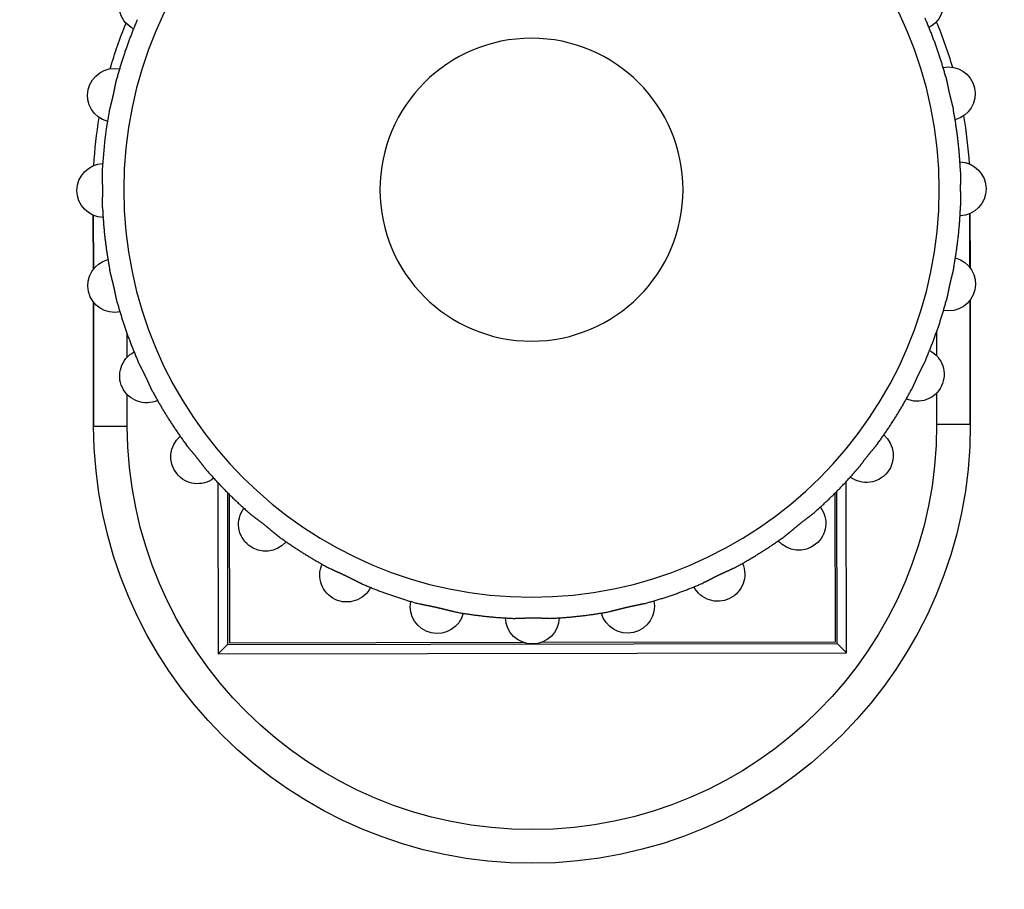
# Model space of a CAD drawing. Header units: millimetres. Extents: x 40090 to 187415, y -53271 to 40260.
# Tile 331 of 406: x 143168 to 143198, y 14458 to 14484. Entities that reach past the tile are written whole.
import ezdxf

# ---------------------------------------------------------------- set-up
doc = ezdxf.new("R2010")
doc.units = ezdxf.units.MM
doc.layers.add('AVM_projektor', color=6, linetype='Continuous')
doc.layers.add('AVM_sp_230VAC', color=170, linetype='Continuous')
doc.styles.add('AVM', font='arial.ttf')
doc.dimstyles.new('AVM-1_50', dxfattribs={"dimscale": 40, "dimtxt": 2.5, "dimasz": 2.5, "dimexe": 1.25, "dimexo": 0.625, "dimtad": 1, "dimdec": 0, "dimrnd": 1, "dimtxsty": 'AVM', "dimcen": 2.5, "dimclrd": 256, "dimclre": 256, "dimclrt": 256, "dimadec": 0, "dimazin": 0, "dimtfac": 1, "dimtdec": 0, "dimtmove": 0, "dimatfit": 3, "dimfxl": 0, "dimarcsym": 0})

# ---------------------------------------------------------------- blocks, each defined once
blk = doc.blocks.new('PT-FW430-bottom')
for p, q in [((-189.158, 77.484), (-190.766, 77.484)), ((-190.766, 77.484), (-189.159, 77.484)), ((-184.5, 77.484), (-188.193, 77.484)), ((-188.192, 77.484), (-184.5, 77.484)), ((-184.5, 77.484), (-184.5, 76.484)), ((-184.5, 77.484), (-184.5, 77.484)), ((-186.545, 76.484), (-187.243, 76.484)), ((-184.5, 76.484), (-185.434, 76.484)), ((-182.81, 73.796), (-177.721, 73.796)), ((-177.721, 73.796), (-178, 73.517)), ((-177.721, 73.796), (-177.721, 55.137)), ((-182.52, 73.517), (-178, 73.517)), ((-182.469, 73.467), (-178.05, 73.467)), ((-178.05, 73.467), (-178.05, 64.744)), ((-178, 73.517), (-178, 55.417)), ((-178.05, 64.194), (-178.05, 55.467)), ((-178, 55.417), (-182.52, 55.417)), ((-178.05, 55.467), (-182.469, 55.467)), ((-177.721, 55.137), (-178, 55.417)), ((-177.721, 55.137), (-182.81, 55.137)), ((-187.243, 52.449), (-186.542, 52.449)), ((-185.437, 52.449), (-184.5, 52.449)), ((-184.5, 51.45), (-184.5, 52.449)), ((-189.156, 51.45), (-190.768, 51.45)), ((-190.768, 51.449), (-189.155, 51.449)), ((-188.193, 51.449), (-184.5, 51.449)), ((-184.5, 51.45), (-188.192, 51.45)), ((-184.5, 51.449), (-184.5, 51.45))]:
    blk.add_line(p, q)
for radius in [12.109, 4.5]:
    blk.add_circle((-191.5, 64.467), radius)
for centre, radius, start, end in [((-191.5, 77.167), 0.8, 1.7837, 178.2163), ((-194.326, 76.848), 0.8, 14.6409, 191.0734), ((-188.674, 76.848), 0.8, 348.9266, 165.3591), ((-191.5, 64.467), 12.75, 92.2628, 100.5945), ((-191.5, 64.467), 13.017, 93.2763, 99.593), ((-191.5, 64.467), 13.017, 93.2766, 99.5906), ((-184.5, 64.467), 13.017, 270, 90), ((-184.5, 64.467), 13.017, 270, 90), ((-191.5, 64.467), 13.017, 106.1353, 112.4438), ((-191.5, 64.467), 13.017, 106.132, 112.4412), ((-197.01, 75.909), 0.8, 27.498, 203.9306), ((-185.99, 75.909), 0.8, 336.0694, 152.502), ((-184.5, 64.467), 12.017, 270, 90), ((-183.582, 74.396), 0.8, 323.2123, 139.6448), ((-181.571, 72.385), 0.8, 310.3552, 126.7877), ((-180.058, 69.977), 0.8, 297.498, 113.9306), ((-179.118, 67.293), 0.8, 284.6409, 101.0734), ((-178.8, 64.467), 0.8, 271.7837, 88.2163), ((-179.118, 61.641), 0.8, 258.9266, 75.3591), ((-180.058, 58.956), 0.8, 246.0694, 62.502), ((-181.571, 56.548), 0.8, 233.2123, 49.6448), ((-183.582, 54.538), 0.8, 220.3552, 36.7877), ((-197.01, 53.024), 0.8, 156.0694, 332.502), ((-185.99, 53.024), 0.8, 207.498, 23.9306), ((-191.5, 64.467), 13.017, 247.5562, 253.8675), ((-191.5, 64.467), 13.017, 247.5588, 253.8701), ((-194.326, 52.085), 0.8, 168.9266, 345.3591), ((-188.674, 52.085), 0.8, 194.6409, 11.0734), ((-191.5, 64.467), 13.017, 260.4152, 266.7271), ((-191.5, 64.467), 13.017, 260.415, 266.7262), ((-191.5, 51.767), 0.8, 181.7837, 358.2163)]:
    blk.add_arc(centre, radius, start, end)
for points, start_tangent, end_tangent in [([(-190.997, 77.207), (-191.01, 77.207), (-191.023, 77.208), (-191.037, 77.208), (-191.051, 77.208), (-191.064, 77.208), (-191.079, 77.208), (-191.093, 77.208), (-191.107, 77.208), (-191.122, 77.208), (-191.137, 77.207), (-191.151, 77.207), (-191.167, 77.207), (-191.182, 77.206), (-191.197, 77.206), (-191.213, 77.206), (-191.229, 77.205), (-191.245, 77.205), (-191.261, 77.204), (-191.277, 77.204), (-191.293, 77.204), (-191.309, 77.203), (-191.326, 77.203), (-191.342, 77.202), (-191.359, 77.202), (-191.375, 77.202), (-191.392, 77.202), (-191.409, 77.201), (-191.426, 77.201), (-191.442, 77.201), (-191.459, 77.201), (-191.476, 77.201), (-191.493, 77.201), (-191.51, 77.201), (-191.527, 77.201), (-191.543, 77.201), (-191.56, 77.201), (-191.577, 77.201), (-191.593, 77.201), (-191.61, 77.202), (-191.626, 77.202), (-191.643, 77.202), (-191.659, 77.202), (-191.675, 77.203), (-191.692, 77.203), (-191.708, 77.204), (-191.724, 77.204), (-191.74, 77.204), (-191.756, 77.205), (-191.772, 77.205), (-191.788, 77.206), (-191.803, 77.206), (-191.819, 77.206), (-191.834, 77.207), (-191.849, 77.207), (-191.864, 77.207), (-191.878, 77.208), (-191.893, 77.208), (-191.907, 77.208), (-191.922, 77.208), (-191.936, 77.208), (-191.95, 77.208), (-191.963, 77.208), (-191.977, 77.208), (-191.99, 77.207), (-192.003, 77.207)], (-0.999231, 0.039203), (-0.999231, -0.039216)), ([(-190.997, 77.207), (-190.873, 77.201), (-190.75, 77.195), (-190.626, 77.187), (-190.503, 77.178), (-190.38, 77.167), (-190.257, 77.156), (-190.134, 77.143), (-190.011, 77.13), (-189.888, 77.114), (-189.766, 77.098), (-189.644, 77.081), (-189.521, 77.062), (-189.399, 77.043), (-189.278, 77.022), (-189.156, 76.999)], (0.99922, -0.039484), (0.982955, -0.183848)), ([(-193.844, 76.999), (-193.857, 76.997), (-193.87, 76.994), (-193.884, 76.992), (-193.897, 76.989), (-193.911, 76.986), (-193.924, 76.982), (-193.938, 76.979), (-193.952, 76.976), (-193.966, 76.972), (-193.981, 76.969), (-193.995, 76.965), (-194.01, 76.962), (-194.025, 76.958), (-194.04, 76.954), (-194.055, 76.95), (-194.07, 76.946), (-194.085, 76.942), (-194.101, 76.938), (-194.117, 76.934), (-194.132, 76.93), (-194.148, 76.926), (-194.164, 76.922), (-194.18, 76.918), (-194.196, 76.914), (-194.212, 76.91), (-194.228, 76.906), (-194.245, 76.902), (-194.261, 76.898), (-194.277, 76.894), (-194.294, 76.891), (-194.31, 76.887), (-194.327, 76.883), (-194.343, 76.879), (-194.36, 76.876), (-194.376, 76.872), (-194.392, 76.868), (-194.408, 76.865), (-194.425, 76.861), (-194.441, 76.858), (-194.457, 76.854), (-194.473, 76.851), (-194.489, 76.848), (-194.505, 76.844), (-194.521, 76.841), (-194.537, 76.838), (-194.553, 76.835), (-194.568, 76.832), (-194.584, 76.828), (-194.6, 76.825), (-194.615, 76.822), (-194.63, 76.819), (-194.645, 76.816), (-194.66, 76.813), (-194.675, 76.81), (-194.69, 76.807), (-194.704, 76.804), (-194.718, 76.801), (-194.732, 76.798), (-194.746, 76.795), (-194.76, 76.792), (-194.773, 76.789), (-194.787, 76.785), (-194.8, 76.782), (-194.813, 76.779), (-194.826, 76.775)], (-0.982901, -0.184133), (-0.965452, -0.260579)), ([(-188.174, 76.775), (-188.187, 76.779), (-188.2, 76.782), (-188.213, 76.785), (-188.227, 76.789), (-188.24, 76.792), (-188.254, 76.795), (-188.268, 76.798), (-188.282, 76.801), (-188.296, 76.804), (-188.31, 76.807), (-188.325, 76.81), (-188.34, 76.813), (-188.355, 76.816), (-188.37, 76.819), (-188.385, 76.822), (-188.401, 76.825), (-188.416, 76.829), (-188.432, 76.832), (-188.448, 76.835), (-188.464, 76.838), (-188.48, 76.841), (-188.496, 76.845), (-188.512, 76.848), (-188.528, 76.851), (-188.545, 76.855), (-188.561, 76.858), (-188.577, 76.862), (-188.594, 76.865), (-188.61, 76.869), (-188.627, 76.872), (-188.643, 76.876), (-188.66, 76.88), (-188.676, 76.884), (-188.692, 76.887), (-188.709, 76.891), (-188.725, 76.895), (-188.741, 76.899), (-188.757, 76.903), (-188.773, 76.907), (-188.789, 76.911), (-188.805, 76.915), (-188.821, 76.919), (-188.837, 76.923), (-188.853, 76.927), (-188.868, 76.931), (-188.884, 76.934), (-188.9, 76.938), (-188.915, 76.942), (-188.931, 76.946), (-188.946, 76.95), (-188.961, 76.954), (-188.976, 76.958), (-188.991, 76.962), (-189.005, 76.965), (-189.02, 76.969), (-189.034, 76.973), (-189.048, 76.976), (-189.062, 76.979), (-189.076, 76.983), (-189.09, 76.986), (-189.103, 76.989), (-189.116, 76.992), (-189.13, 76.994), (-189.143, 76.997), (-189.156, 76.999)], (-0.965443, 0.260614), (-0.982908, 0.184097)), ([(-196.574, 76.164), (-196.461, 76.212), (-196.346, 76.26), (-196.232, 76.306), (-196.117, 76.351), (-196.001, 76.396), (-195.886, 76.439), (-195.769, 76.481), (-195.653, 76.522), (-195.536, 76.561), (-195.418, 76.6), (-195.3, 76.637), (-195.182, 76.673), (-195.064, 76.709), (-194.945, 76.743), (-194.826, 76.775)], (0.917398, 0.397972), (0.965381, 0.260842)), ([(-188.174, 76.775), (-188.055, 76.743), (-187.936, 76.709), (-187.818, 76.673), (-187.7, 76.637), (-187.582, 76.6), (-187.464, 76.561), (-187.347, 76.522), (-187.231, 76.481), (-187.114, 76.439), (-186.999, 76.396), (-186.883, 76.351), (-186.768, 76.306), (-186.654, 76.26), (-186.539, 76.212), (-186.426, 76.164)], (0.96538, -0.260849), (0.917398, -0.397971)), ([(-185.519, 75.727), (-185.53, 75.733), (-185.542, 75.739), (-185.554, 75.745), (-185.567, 75.751), (-185.579, 75.757), (-185.592, 75.763), (-185.605, 75.77), (-185.618, 75.776), (-185.631, 75.782), (-185.645, 75.788), (-185.658, 75.794), (-185.672, 75.8), (-185.686, 75.807), (-185.7, 75.813), (-185.714, 75.82), (-185.728, 75.826), (-185.743, 75.833), (-185.758, 75.839), (-185.772, 75.846), (-185.787, 75.852), (-185.802, 75.859), (-185.817, 75.866), (-185.832, 75.873), (-185.847, 75.88), (-185.862, 75.887), (-185.877, 75.894), (-185.893, 75.901), (-185.908, 75.908), (-185.923, 75.915), (-185.938, 75.922), (-185.953, 75.929), (-185.969, 75.937), (-185.984, 75.944), (-185.999, 75.951), (-186.014, 75.959), (-186.029, 75.966), (-186.044, 75.973), (-186.059, 75.981), (-186.073, 75.988), (-186.088, 75.995), (-186.103, 76.003), (-186.117, 76.01), (-186.132, 76.018), (-186.147, 76.025), (-186.161, 76.032), (-186.175, 76.04), (-186.19, 76.047), (-186.204, 76.054), (-186.218, 76.062), (-186.232, 76.069), (-186.246, 76.076), (-186.259, 76.083), (-186.273, 76.09), (-186.286, 76.097), (-186.3, 76.104), (-186.313, 76.11), (-186.326, 76.117), (-186.339, 76.123), (-186.352, 76.129), (-186.364, 76.135), (-186.377, 76.141), (-186.389, 76.147), (-186.402, 76.153), (-186.414, 76.158), (-186.426, 76.164)], (-0.883265, 0.468875), (-0.917289, 0.398223)), ([(-185.519, 75.727), (-185.41, 75.668), (-185.302, 75.609), (-185.194, 75.548), (-185.087, 75.486), (-184.98, 75.424), (-184.874, 75.36), (-184.769, 75.295), (-184.664, 75.23), (-184.56, 75.163), (-184.457, 75.095), (-184.354, 75.026), (-184.252, 74.956), (-184.151, 74.886), (-184.05, 74.814), (-183.95, 74.741)], (0.883135, -0.46912), (0.805844, -0.592127)), ([(-183.163, 74.113), (-183.173, 74.122), (-183.183, 74.131), (-183.194, 74.139), (-183.204, 74.148), (-183.215, 74.157), (-183.226, 74.166), (-183.238, 74.174), (-183.249, 74.183), (-183.26, 74.192), (-183.272, 74.201), (-183.284, 74.21), (-183.296, 74.219), (-183.308, 74.229), (-183.32, 74.238), (-183.333, 74.247), (-183.346, 74.257), (-183.358, 74.266), (-183.371, 74.276), (-183.384, 74.286), (-183.397, 74.296), (-183.41, 74.306), (-183.423, 74.315), (-183.436, 74.325), (-183.449, 74.336), (-183.462, 74.346), (-183.476, 74.356), (-183.489, 74.366), (-183.502, 74.376), (-183.515, 74.387), (-183.529, 74.397), (-183.542, 74.408), (-183.555, 74.418), (-183.568, 74.429), (-183.581, 74.439), (-183.594, 74.45), (-183.607, 74.46), (-183.62, 74.471), (-183.633, 74.481), (-183.646, 74.492), (-183.659, 74.502), (-183.671, 74.513), (-183.684, 74.523), (-183.696, 74.534), (-183.709, 74.544), (-183.721, 74.554), (-183.734, 74.565), (-183.746, 74.575), (-183.758, 74.585), (-183.77, 74.596), (-183.782, 74.606), (-183.794, 74.616), (-183.806, 74.626), (-183.818, 74.636), (-183.829, 74.645), (-183.841, 74.655), (-183.852, 74.664), (-183.863, 74.673), (-183.874, 74.682), (-183.886, 74.691), (-183.897, 74.7), (-183.907, 74.709), (-183.918, 74.717), (-183.929, 74.725), (-183.94, 74.733), (-183.95, 74.741)], (-0.756769, 0.653682), (-0.805702, 0.592321)), ([(-183.163, 74.113), (-183.07, 74.032), (-182.978, 73.95), (-182.886, 73.867), (-182.795, 73.783), (-182.705, 73.698), (-182.616, 73.612), (-182.528, 73.526), (-182.441, 73.439), (-182.354, 73.35), (-182.269, 73.261), (-182.184, 73.171), (-182.1, 73.081), (-182.017, 72.989), (-181.935, 72.897), (-181.853, 72.804)], (0.756601, -0.653877), (0.653873, -0.756604)), ([(-181.226, 72.016), (-181.233, 72.027), (-181.242, 72.038), (-181.25, 72.049), (-181.258, 72.059), (-181.267, 72.07), (-181.276, 72.081), (-181.285, 72.092), (-181.294, 72.104), (-181.303, 72.115), (-181.312, 72.126), (-181.322, 72.138), (-181.332, 72.149), (-181.341, 72.161), (-181.351, 72.173), (-181.361, 72.185), (-181.371, 72.197), (-181.382, 72.209), (-181.392, 72.221), (-181.402, 72.234), (-181.413, 72.246), (-181.423, 72.259), (-181.434, 72.271), (-181.444, 72.284), (-181.455, 72.297), (-181.466, 72.309), (-181.476, 72.322), (-181.487, 72.335), (-181.498, 72.348), (-181.508, 72.361), (-181.519, 72.374), (-181.529, 72.388), (-181.54, 72.401), (-181.55, 72.414), (-181.561, 72.427), (-181.571, 72.44), (-181.581, 72.453), (-181.592, 72.466), (-181.602, 72.48), (-181.612, 72.493), (-181.622, 72.506), (-181.632, 72.519), (-181.642, 72.532), (-181.652, 72.545), (-181.662, 72.558), (-181.672, 72.571), (-181.681, 72.583), (-181.691, 72.596), (-181.701, 72.609), (-181.71, 72.622), (-181.72, 72.634), (-181.729, 72.647), (-181.738, 72.659), (-181.748, 72.671), (-181.757, 72.683), (-181.766, 72.695), (-181.775, 72.707), (-181.784, 72.718), (-181.792, 72.729), (-181.801, 72.74), (-181.81, 72.751), (-181.819, 72.762), (-181.827, 72.773), (-181.836, 72.783), (-181.845, 72.794), (-181.853, 72.804)], (-0.59236, 0.805673), (-0.653663, 0.756786)), ([(-181.226, 72.016), (-181.153, 71.917), (-181.081, 71.816), (-181.01, 71.715), (-180.941, 71.612), (-180.872, 71.51), (-180.804, 71.406), (-180.737, 71.302), (-180.672, 71.198), (-180.607, 71.092), (-180.543, 70.987), (-180.48, 70.88), (-180.419, 70.773), (-180.358, 70.665), (-180.299, 70.557), (-180.24, 70.448)], (0.592134, -0.80584), (0.469119, -0.883135)), ([(-179.803, 69.541), (-179.809, 69.553), (-179.814, 69.565), (-179.82, 69.578), (-179.825, 69.59), (-179.831, 69.603), (-179.838, 69.615), (-179.844, 69.628), (-179.85, 69.641), (-179.857, 69.654), (-179.863, 69.667), (-179.87, 69.681), (-179.877, 69.694), (-179.884, 69.708), (-179.891, 69.721), (-179.898, 69.735), (-179.905, 69.749), (-179.913, 69.763), (-179.92, 69.778), (-179.927, 69.792), (-179.935, 69.806), (-179.942, 69.821), (-179.95, 69.836), (-179.957, 69.85), (-179.965, 69.865), (-179.972, 69.88), (-179.98, 69.895), (-179.987, 69.91), (-179.994, 69.925), (-180.002, 69.94), (-180.009, 69.955), (-180.017, 69.97), (-180.024, 69.985), (-180.031, 70.001), (-180.039, 70.016), (-180.046, 70.031), (-180.053, 70.046), (-180.06, 70.061), (-180.067, 70.076), (-180.074, 70.091), (-180.081, 70.106), (-180.088, 70.121), (-180.095, 70.136), (-180.101, 70.151), (-180.108, 70.166), (-180.115, 70.18), (-180.121, 70.195), (-180.128, 70.21), (-180.134, 70.224), (-180.141, 70.239), (-180.147, 70.253), (-180.154, 70.267), (-180.16, 70.281), (-180.166, 70.295), (-180.173, 70.309), (-180.179, 70.322), (-180.185, 70.336), (-180.191, 70.349), (-180.197, 70.362), (-180.203, 70.375), (-180.209, 70.388), (-180.216, 70.4), (-180.222, 70.412), (-180.228, 70.424), (-180.234, 70.436), (-180.24, 70.448)], (-0.398231, 0.917285), (-0.468874, 0.883265)), ([(-179.803, 69.541), (-179.755, 69.427), (-179.707, 69.313), (-179.661, 69.199), (-179.615, 69.084), (-179.571, 68.968), (-179.528, 68.852), (-179.486, 68.736), (-179.445, 68.619), (-179.406, 68.502), (-179.367, 68.385), (-179.33, 68.267), (-179.293, 68.149), (-179.258, 68.03), (-179.224, 67.912), (-179.191, 67.792)], (0.397972, -0.917398), (0.260841, -0.965382)), ([(-178.967, 66.811), (-178.97, 66.824), (-178.972, 66.837), (-178.975, 66.85), (-178.978, 66.864), (-178.981, 66.877), (-178.984, 66.891), (-178.988, 66.905), (-178.991, 66.919), (-178.994, 66.933), (-178.998, 66.947), (-179.001, 66.962), (-179.005, 66.977), (-179.009, 66.991), (-179.013, 67.006), (-179.017, 67.021), (-179.021, 67.037), (-179.024, 67.052), (-179.028, 67.068), (-179.032, 67.083), (-179.036, 67.099), (-179.04, 67.115), (-179.044, 67.131), (-179.049, 67.147), (-179.053, 67.163), (-179.057, 67.179), (-179.061, 67.195), (-179.064, 67.212), (-179.068, 67.228), (-179.072, 67.244), (-179.076, 67.261), (-179.08, 67.277), (-179.084, 67.293), (-179.088, 67.31), (-179.091, 67.326), (-179.095, 67.343), (-179.098, 67.359), (-179.102, 67.375), (-179.106, 67.391), (-179.109, 67.408), (-179.112, 67.424), (-179.116, 67.44), (-179.119, 67.456), (-179.122, 67.472), (-179.126, 67.488), (-179.129, 67.504), (-179.132, 67.519), (-179.135, 67.535), (-179.138, 67.551), (-179.141, 67.566), (-179.144, 67.582), (-179.148, 67.597), (-179.151, 67.612), (-179.154, 67.627), (-179.157, 67.642), (-179.16, 67.656), (-179.163, 67.671), (-179.166, 67.685), (-179.169, 67.699), (-179.172, 67.713), (-179.175, 67.727), (-179.178, 67.74), (-179.181, 67.754), (-179.185, 67.767), (-179.188, 67.78), (-179.191, 67.792)], (-0.184133, 0.982901), (-0.260574, 0.965454)), ([(-178.967, 66.811), (-178.945, 66.689), (-178.924, 66.568), (-178.904, 66.446), (-178.886, 66.323), (-178.868, 66.201), (-178.852, 66.078), (-178.837, 65.956), (-178.823, 65.833), (-178.811, 65.71), (-178.799, 65.587), (-178.789, 65.464), (-178.78, 65.34), (-178.772, 65.217), (-178.765, 65.094), (-178.76, 64.97)], (0.183854, -0.982954), (0.039484, -0.99922)), ([(-178.76, 63.963), (-178.759, 63.977), (-178.759, 63.99), (-178.759, 64.004), (-178.759, 64.017), (-178.759, 64.031), (-178.759, 64.045), (-178.759, 64.06), (-178.759, 64.074), (-178.759, 64.089), (-178.759, 64.103), (-178.76, 64.118), (-178.76, 64.133), (-178.76, 64.149), (-178.761, 64.164), (-178.761, 64.18), (-178.762, 64.195), (-178.762, 64.211), (-178.762, 64.227), (-178.763, 64.243), (-178.763, 64.26), (-178.764, 64.276), (-178.764, 64.292), (-178.764, 64.309), (-178.765, 64.325), (-178.765, 64.342), (-178.765, 64.359), (-178.765, 64.376), (-178.766, 64.392), (-178.766, 64.409), (-178.766, 64.426), (-178.766, 64.443), (-178.766, 64.46), (-178.766, 64.477), (-178.766, 64.493), (-178.766, 64.51), (-178.766, 64.527), (-178.766, 64.543), (-178.765, 64.56), (-178.765, 64.577), (-178.765, 64.593), (-178.765, 64.609), (-178.764, 64.626), (-178.764, 64.642), (-178.764, 64.658), (-178.763, 64.675), (-178.763, 64.691), (-178.762, 64.707), (-178.762, 64.723), (-178.762, 64.739), (-178.761, 64.754), (-178.761, 64.77), (-178.76, 64.785), (-178.76, 64.801), (-178.76, 64.816), (-178.759, 64.83), (-178.759, 64.845), (-178.759, 64.86), (-178.759, 64.874), (-178.759, 64.888), (-178.759, 64.902), (-178.759, 64.916), (-178.759, 64.93), (-178.759, 64.944), (-178.759, 64.957), (-178.76, 64.97)], (0.039201, 0.999231), (-0.039206, 0.999231)), ([(-178.76, 63.963), (-178.765, 63.84), (-178.772, 63.716), (-178.78, 63.593), (-178.789, 63.47), (-178.799, 63.347), (-178.811, 63.224), (-178.823, 63.101), (-178.837, 62.978), (-178.852, 62.855), (-178.868, 62.733), (-178.886, 62.61), (-178.904, 62.488), (-178.924, 62.366), (-178.945, 62.244), (-178.967, 62.123)], (-0.039484, -0.99922), (-0.183854, -0.982954)), ([(-179.191, 61.141), (-179.188, 61.154), (-179.185, 61.167), (-179.181, 61.18), (-179.178, 61.193), (-179.175, 61.207), (-179.172, 61.221), (-179.169, 61.235), (-179.166, 61.249), (-179.163, 61.263), (-179.16, 61.277), (-179.157, 61.292), (-179.154, 61.307), (-179.151, 61.322), (-179.147, 61.337), (-179.144, 61.352), (-179.141, 61.368), (-179.138, 61.383), (-179.135, 61.399), (-179.132, 61.415), (-179.129, 61.431), (-179.125, 61.447), (-179.122, 61.463), (-179.119, 61.479), (-179.115, 61.495), (-179.112, 61.511), (-179.109, 61.528), (-179.105, 61.544), (-179.102, 61.561), (-179.098, 61.577), (-179.094, 61.593), (-179.091, 61.61), (-179.087, 61.626), (-179.083, 61.643), (-179.079, 61.659), (-179.076, 61.675), (-179.072, 61.692), (-179.068, 61.708), (-179.064, 61.724), (-179.06, 61.74), (-179.056, 61.756), (-179.052, 61.772), (-179.048, 61.788), (-179.044, 61.804), (-179.04, 61.819), (-179.036, 61.835), (-179.032, 61.851), (-179.028, 61.866), (-179.024, 61.882), (-179.02, 61.897), (-179.016, 61.913), (-179.013, 61.928), (-179.009, 61.943), (-179.005, 61.957), (-179.001, 61.972), (-178.998, 61.986), (-178.994, 62.001), (-178.991, 62.015), (-178.988, 62.029), (-178.984, 62.043), (-178.981, 62.056), (-178.978, 62.07), (-178.975, 62.083), (-178.972, 62.096), (-178.97, 62.11), (-178.967, 62.123)], (0.26057, 0.965455), (0.184128, 0.982902)), ([(-179.191, 61.141), (-179.224, 61.022), (-179.258, 60.903), (-179.293, 60.785), (-179.33, 60.666), (-179.367, 60.549), (-179.406, 60.431), (-179.445, 60.314), (-179.486, 60.197), (-179.528, 60.081), (-179.571, 59.965), (-179.615, 59.85), (-179.661, 59.735), (-179.707, 59.62), (-179.755, 59.506), (-179.803, 59.393)], (-0.260841, -0.965382), (-0.397972, -0.917397)), ([(-180.24, 58.486), (-180.234, 58.497), (-180.228, 58.509), (-180.222, 58.521), (-180.216, 58.534), (-180.209, 58.546), (-180.203, 58.559), (-180.197, 58.572), (-180.191, 58.585), (-180.185, 58.598), (-180.179, 58.611), (-180.173, 58.625), (-180.166, 58.639), (-180.16, 58.653), (-180.154, 58.667), (-180.147, 58.681), (-180.141, 58.695), (-180.134, 58.71), (-180.128, 58.724), (-180.121, 58.739), (-180.114, 58.754), (-180.108, 58.769), (-180.101, 58.784), (-180.094, 58.799), (-180.087, 58.814), (-180.08, 58.829), (-180.073, 58.844), (-180.066, 58.859), (-180.059, 58.874), (-180.052, 58.89), (-180.045, 58.905), (-180.037, 58.92), (-180.03, 58.935), (-180.023, 58.951), (-180.016, 58.966), (-180.008, 58.981), (-180.001, 58.996), (-179.994, 59.011), (-179.986, 59.025), (-179.979, 59.04), (-179.971, 59.055), (-179.964, 59.07), (-179.957, 59.084), (-179.949, 59.099), (-179.942, 59.113), (-179.934, 59.128), (-179.927, 59.142), (-179.92, 59.156), (-179.912, 59.171), (-179.905, 59.185), (-179.898, 59.199), (-179.891, 59.213), (-179.884, 59.226), (-179.877, 59.24), (-179.87, 59.253), (-179.863, 59.266), (-179.857, 59.28), (-179.85, 59.293), (-179.844, 59.306), (-179.837, 59.318), (-179.831, 59.331), (-179.825, 59.344), (-179.82, 59.356), (-179.814, 59.368), (-179.809, 59.38), (-179.803, 59.393)], (0.468872, 0.883266), (0.398229, 0.917286)), ([(-180.24, 58.486), (-180.299, 58.377), (-180.358, 58.268), (-180.419, 58.161), (-180.48, 58.053), (-180.543, 57.947), (-180.607, 57.841), (-180.672, 57.736), (-180.737, 57.631), (-180.804, 57.527), (-180.872, 57.424), (-180.941, 57.321), (-181.01, 57.219), (-181.081, 57.118), (-181.153, 57.017), (-181.226, 56.917)], (-0.469119, -0.883135), (-0.592134, -0.805839)), ([(-181.853, 56.13), (-181.845, 56.14), (-181.836, 56.15), (-181.827, 56.161), (-181.819, 56.171), (-181.81, 56.182), (-181.801, 56.193), (-181.792, 56.204), (-181.783, 56.216), (-181.775, 56.227), (-181.766, 56.239), (-181.756, 56.251), (-181.747, 56.263), (-181.738, 56.275), (-181.729, 56.287), (-181.719, 56.3), (-181.71, 56.312), (-181.7, 56.325), (-181.691, 56.338), (-181.681, 56.351), (-181.671, 56.364), (-181.661, 56.377), (-181.651, 56.39), (-181.641, 56.403), (-181.631, 56.416), (-181.621, 56.429), (-181.611, 56.442), (-181.601, 56.456), (-181.59, 56.469), (-181.58, 56.482), (-181.57, 56.495), (-181.559, 56.509), (-181.549, 56.522), (-181.538, 56.535), (-181.528, 56.548), (-181.517, 56.561), (-181.507, 56.574), (-181.496, 56.587), (-181.486, 56.6), (-181.475, 56.613), (-181.465, 56.625), (-181.454, 56.638), (-181.444, 56.651), (-181.433, 56.663), (-181.423, 56.676), (-181.412, 56.688), (-181.402, 56.7), (-181.392, 56.713), (-181.381, 56.725), (-181.371, 56.737), (-181.361, 56.749), (-181.351, 56.761), (-181.341, 56.773), (-181.331, 56.784), (-181.322, 56.796), (-181.312, 56.807), (-181.303, 56.819), (-181.294, 56.83), (-181.284, 56.841), (-181.276, 56.852), (-181.267, 56.863), (-181.258, 56.874), (-181.25, 56.885), (-181.242, 56.896), (-181.233, 56.906), (-181.226, 56.917)], (0.653661, 0.756787), (0.592359, 0.805674)), ([(-181.853, 56.13), (-181.935, 56.037), (-182.017, 55.944), (-182.1, 55.853), (-182.184, 55.762), (-182.269, 55.672), (-182.354, 55.583), (-182.441, 55.495), (-182.528, 55.408), (-182.616, 55.321), (-182.706, 55.235), (-182.795, 55.151), (-182.886, 55.067), (-182.978, 54.983), (-183.07, 54.901), (-183.163, 54.82)], (-0.653873, -0.756604), (-0.756604, -0.653873)), ([(-183.95, 54.192), (-183.94, 54.2), (-183.929, 54.208), (-183.918, 54.217), (-183.907, 54.225), (-183.896, 54.234), (-183.885, 54.242), (-183.874, 54.251), (-183.863, 54.26), (-183.852, 54.27), (-183.84, 54.279), (-183.829, 54.289), (-183.817, 54.298), (-183.806, 54.308), (-183.794, 54.318), (-183.782, 54.328), (-183.77, 54.338), (-183.758, 54.348), (-183.745, 54.359), (-183.733, 54.369), (-183.721, 54.38), (-183.708, 54.39), (-183.696, 54.401), (-183.683, 54.411), (-183.67, 54.422), (-183.657, 54.432), (-183.644, 54.443), (-183.632, 54.454), (-183.618, 54.464), (-183.605, 54.475), (-183.592, 54.486), (-183.579, 54.496), (-183.566, 54.507), (-183.553, 54.517), (-183.54, 54.528), (-183.527, 54.538), (-183.513, 54.548), (-183.5, 54.558), (-183.487, 54.569), (-183.474, 54.579), (-183.461, 54.589), (-183.448, 54.599), (-183.435, 54.609), (-183.422, 54.619), (-183.409, 54.629), (-183.396, 54.638), (-183.383, 54.648), (-183.37, 54.658), (-183.358, 54.667), (-183.345, 54.677), (-183.333, 54.686), (-183.32, 54.696), (-183.308, 54.705), (-183.296, 54.714), (-183.284, 54.723), (-183.272, 54.732), (-183.26, 54.741), (-183.249, 54.75), (-183.237, 54.759), (-183.226, 54.768), (-183.215, 54.777), (-183.204, 54.785), (-183.194, 54.794), (-183.183, 54.803), (-183.173, 54.811), (-183.163, 54.82)], (0.805674, 0.59236), (0.756785, 0.653664)), ([(-183.95, 54.192), (-184.05, 54.12), (-184.151, 54.048), (-184.252, 53.977), (-184.354, 53.907), (-184.457, 53.839), (-184.56, 53.771), (-184.664, 53.704), (-184.769, 53.638), (-184.874, 53.574), (-184.98, 53.51), (-185.087, 53.447), (-185.194, 53.385), (-185.302, 53.325), (-185.41, 53.265), (-185.519, 53.207)], (-0.80584, -0.592134), (-0.883135, -0.469119)), ([(-186.426, 52.77), (-186.414, 52.775), (-186.401, 52.781), (-186.389, 52.786), (-186.377, 52.792), (-186.364, 52.798), (-186.351, 52.804), (-186.339, 52.811), (-186.326, 52.817), (-186.313, 52.823), (-186.3, 52.83), (-186.286, 52.837), (-186.273, 52.844), (-186.259, 52.851), (-186.245, 52.858), (-186.232, 52.865), (-186.217, 52.872), (-186.203, 52.879), (-186.189, 52.887), (-186.175, 52.894), (-186.16, 52.901), (-186.146, 52.909), (-186.131, 52.916), (-186.116, 52.924), (-186.102, 52.931), (-186.087, 52.939), (-186.072, 52.946), (-186.057, 52.954), (-186.042, 52.961), (-186.027, 52.969), (-186.012, 52.976), (-185.996, 52.984), (-185.981, 52.991), (-185.966, 52.998), (-185.951, 53.005), (-185.936, 53.013), (-185.921, 53.02), (-185.906, 53.027), (-185.891, 53.034), (-185.876, 53.041), (-185.861, 53.048), (-185.846, 53.055), (-185.831, 53.061), (-185.816, 53.068), (-185.801, 53.075), (-185.786, 53.081), (-185.772, 53.088), (-185.757, 53.095), (-185.742, 53.101), (-185.728, 53.108), (-185.714, 53.114), (-185.699, 53.121), (-185.685, 53.127), (-185.672, 53.133), (-185.658, 53.139), (-185.644, 53.146), (-185.631, 53.152), (-185.618, 53.158), (-185.605, 53.164), (-185.592, 53.17), (-185.579, 53.176), (-185.567, 53.182), (-185.554, 53.188), (-185.542, 53.195), (-185.53, 53.201), (-185.519, 53.207)], (0.917286, 0.398229), (0.883264, 0.468876)), ([(-194.826, 52.158), (-194.945, 52.191), (-195.064, 52.225), (-195.182, 52.26), (-195.3, 52.296), (-195.418, 52.334), (-195.536, 52.372), (-195.653, 52.412), (-195.769, 52.453), (-195.886, 52.495), (-196.001, 52.538), (-196.117, 52.582), (-196.232, 52.627), (-196.346, 52.674), (-196.461, 52.721), (-196.574, 52.77)], (-0.96538, 0.260848), (-0.917398, 0.397972)), ([(-186.426, 52.77), (-186.539, 52.721), (-186.654, 52.674), (-186.768, 52.627), (-186.883, 52.582), (-186.999, 52.538), (-187.114, 52.495), (-187.231, 52.453), (-187.347, 52.412), (-187.464, 52.372), (-187.582, 52.334), (-187.7, 52.296), (-187.818, 52.26), (-187.936, 52.225), (-188.055, 52.191), (-188.174, 52.158)], (-0.917398, -0.397972), (-0.965381, -0.260846)), ([(-194.826, 52.158), (-194.813, 52.155), (-194.8, 52.151), (-194.787, 52.148), (-194.773, 52.145), (-194.76, 52.142), (-194.746, 52.139), (-194.732, 52.136), (-194.718, 52.132), (-194.704, 52.129), (-194.689, 52.126), (-194.675, 52.123), (-194.66, 52.12), (-194.645, 52.117), (-194.63, 52.114), (-194.615, 52.111), (-194.599, 52.108), (-194.584, 52.105), (-194.568, 52.102), (-194.552, 52.099), (-194.536, 52.095), (-194.52, 52.092), (-194.504, 52.089), (-194.488, 52.086), (-194.472, 52.082), (-194.455, 52.079), (-194.439, 52.075), (-194.423, 52.072), (-194.406, 52.068), (-194.39, 52.065), (-194.373, 52.061), (-194.357, 52.057), (-194.34, 52.054), (-194.324, 52.05), (-194.308, 52.046), (-194.291, 52.042), (-194.275, 52.039), (-194.259, 52.035), (-194.243, 52.031), (-194.227, 52.027), (-194.211, 52.023), (-194.195, 52.019), (-194.179, 52.015), (-194.163, 52.011), (-194.147, 52.007), (-194.132, 52.003), (-194.116, 51.999), (-194.1, 51.995), (-194.085, 51.991), (-194.069, 51.987), (-194.054, 51.983), (-194.039, 51.979), (-194.024, 51.976), (-194.009, 51.972), (-193.995, 51.968), (-193.98, 51.965), (-193.966, 51.961), (-193.952, 51.958), (-193.938, 51.954), (-193.924, 51.951), (-193.91, 51.948), (-193.897, 51.945), (-193.883, 51.942), (-193.87, 51.939), (-193.857, 51.937), (-193.844, 51.934)], (0.965445, -0.260607), (0.982911, -0.18408)), ([(-189.156, 51.934), (-189.143, 51.937), (-189.13, 51.939), (-189.116, 51.942), (-189.103, 51.945), (-189.089, 51.948), (-189.076, 51.951), (-189.062, 51.954), (-189.048, 51.958), (-189.034, 51.961), (-189.019, 51.965), (-189.005, 51.968), (-188.99, 51.972), (-188.975, 51.976), (-188.96, 51.979), (-188.945, 51.983), (-188.93, 51.987), (-188.915, 51.991), (-188.899, 51.995), (-188.883, 51.999), (-188.868, 52.003), (-188.852, 52.007), (-188.836, 52.011), (-188.82, 52.015), (-188.804, 52.019), (-188.788, 52.023), (-188.772, 52.027), (-188.755, 52.031), (-188.739, 52.035), (-188.723, 52.039), (-188.706, 52.043), (-188.69, 52.047), (-188.673, 52.051), (-188.657, 52.054), (-188.641, 52.058), (-188.624, 52.062), (-188.608, 52.065), (-188.592, 52.069), (-188.575, 52.072), (-188.559, 52.076), (-188.543, 52.079), (-188.527, 52.082), (-188.511, 52.086), (-188.495, 52.089), (-188.479, 52.092), (-188.463, 52.096), (-188.447, 52.099), (-188.432, 52.102), (-188.416, 52.105), (-188.4, 52.108), (-188.385, 52.111), (-188.37, 52.114), (-188.355, 52.117), (-188.34, 52.12), (-188.325, 52.123), (-188.31, 52.126), (-188.296, 52.129), (-188.282, 52.133), (-188.268, 52.136), (-188.254, 52.139), (-188.24, 52.142), (-188.227, 52.145), (-188.213, 52.148), (-188.2, 52.151), (-188.187, 52.155), (-188.174, 52.158)], (0.982911, 0.184084), (0.965447, 0.260598)), ([(-192.003, 51.727), (-192.127, 51.732), (-192.25, 51.739), (-192.374, 51.747), (-192.497, 51.756), (-192.62, 51.766), (-192.743, 51.778), (-192.866, 51.79), (-192.989, 51.804), (-193.112, 51.819), (-193.234, 51.835), (-193.356, 51.853), (-193.479, 51.871), (-193.601, 51.891), (-193.722, 51.912), (-193.844, 51.934)], (-0.99922, 0.039484), (-0.982955, 0.183845)), ([(-189.156, 51.934), (-189.278, 51.912), (-189.399, 51.891), (-189.521, 51.871), (-189.644, 51.853), (-189.766, 51.835), (-189.888, 51.819), (-190.011, 51.804), (-190.134, 51.79), (-190.257, 51.778), (-190.38, 51.766), (-190.503, 51.756), (-190.626, 51.747), (-190.75, 51.739), (-190.873, 51.732), (-190.997, 51.727)], (-0.982955, -0.183845), (-0.99922, -0.039486)), ([(-192.003, 51.727), (-191.99, 51.726), (-191.977, 51.726), (-191.963, 51.726), (-191.949, 51.725), (-191.936, 51.725), (-191.921, 51.725), (-191.907, 51.725), (-191.893, 51.726), (-191.878, 51.726), (-191.863, 51.726), (-191.849, 51.726), (-191.833, 51.727), (-191.818, 51.727), (-191.803, 51.727), (-191.787, 51.728), (-191.771, 51.728), (-191.755, 51.729), (-191.739, 51.729), (-191.723, 51.73), (-191.707, 51.73), (-191.691, 51.73), (-191.674, 51.731), (-191.658, 51.731), (-191.641, 51.731), (-191.625, 51.732), (-191.608, 51.732), (-191.591, 51.732), (-191.574, 51.732), (-191.558, 51.733), (-191.541, 51.733), (-191.524, 51.733), (-191.507, 51.733), (-191.49, 51.733), (-191.473, 51.733), (-191.457, 51.733), (-191.44, 51.733), (-191.423, 51.732), (-191.407, 51.732), (-191.39, 51.732), (-191.374, 51.732), (-191.357, 51.731), (-191.341, 51.731), (-191.325, 51.731), (-191.308, 51.73), (-191.292, 51.73), (-191.276, 51.73), (-191.26, 51.729), (-191.244, 51.729), (-191.228, 51.728), (-191.212, 51.728), (-191.197, 51.727), (-191.181, 51.727), (-191.166, 51.727), (-191.151, 51.726), (-191.136, 51.726), (-191.122, 51.726), (-191.107, 51.726), (-191.093, 51.725), (-191.078, 51.725), (-191.064, 51.725), (-191.05, 51.725), (-191.037, 51.726), (-191.023, 51.726), (-191.01, 51.726), (-190.997, 51.727)], (0.999231, -0.039202), (0.999231, 0.039218))]:
    blk.add_spline(points, degree=3, dxfattribs=dict(start_tangent=start_tangent, end_tangent=end_tangent))

msp = doc.modelspace()

# ---------------------------------------------------------------- block references
at = {"layer": 'AVM_projektor', "xscale": -1, "rotation": 90.11045350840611}
msp.add_blockref('PT-FW430-bottom', (143248.339, 14287.489), dxfattribs=at)

# ---------------------------------------------------------------- leaders
at = {"layer": 'AVM_sp_230VAC', "annotation_type": 0, "has_hookline": 1, "hookline_direction": 0, "text_width": 3632.333}
for points in [[(138090.085, 19236.034), (140699.942, 11086.442), (140799.942, 11086.442)], [(138090.085, 14949.608), (139688.712, 8001.544), (139788.712, 8001.544)]]:
    msp.add_leader(points, dimstyle='AVM-1_50', override={"dimgap": 0.625, "dimtad": 0}, dxfattribs=at)

doc.saveas('drawing.dxf')
